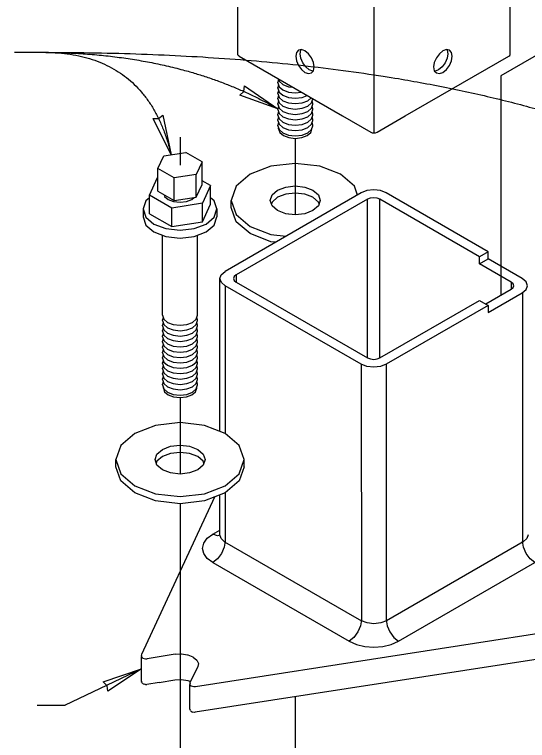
# Model space of a CAD drawing. Extents: x 99862 to 103151, y 99997 to 117076.
# Drawn here: x 100114.4 to 100406.7, y 103756.6 to 104170.4 of the extents above; entities that cross this region are included whole.
import ezdxf

# ---------------------------------------------------------------- set-up
doc = ezdxf.new("R2010")
doc.units = 0
for name, color, linetype in [('Default', 7, 'Continuous'), ('Level 15', 7, 'Continuous'), ('Level 5', 7, 'Continuous')]:
    doc.layers.add(name, color=color, linetype=linetype)

msp = doc.modelspace()

# ---------------------------------------------------------------- linework, layer by layer
at = {"layer": 'Default'}
for p, q in [((100319.2, 104511.16), (100319.2, 104102.91)), ((100451.57, 104170.19), (100391.43, 104135.47)), ((100264.86, 104133.23), (100264.4, 104131.91)), ((100264.4, 104131.49), (100264.4, 104131.91)), ((100391.43, 104135.47), (100391.43, 104010.49)), ((100264.86, 104130.17), (100264.4, 104128.84)), ((100264.4, 104128.43), (100264.4, 104128.84)), ((100264.86, 104127.11), (100264.4, 104125.78)), ((100264.4, 104125.37), (100264.4, 104125.78)), ((100264.86, 104124.05), (100264.4, 104122.72)), ((100264.4, 104122.31), (100264.4, 104122.72)), ((100264.86, 104120.98), (100264.4, 104119.66)), ((100264.4, 104119.25), (100264.4, 104119.66)), ((100264.86, 104117.92), (100264.4, 104116.6)), ((100264.4, 104116.18), (100264.4, 104116.6)), ((100264.86, 104114.86), (100264.4, 104113.53)), ((100264.4, 104113.12), (100264.4, 104113.53)), ((100264.86, 104111.8), (100264.4, 104110.47)), ((100264.4, 104110.06), (100264.4, 104110.47)), ((100264.86, 104108.74), (100264.4, 104107.41)), ((100264.4, 104107), (100264.4, 104107.41)), ((100264.9, 104105.28), (100264.9, 104105.55)), ((100208.71, 104100.55), (100208.71, 104084.55)), ((100274.4, 104099.81), (100274.4, 104056.24)), ((100274.4, 104099.79), (100274.4, 104058.92)), ((100217.92, 104066.33), (100217.92, 104079.22)), ((100205.33, 104064.38), (100205.33, 104077.28)), ((100221.46, 104052.18), (100221.46, 104062.8)), ((100204.04, 104049.49), (100204.04, 104060.1)), ((100229.71, 104059.55), (100229.71, 104055.06)), ((100198.71, 103999.01), (100198.71, 104044.61)), ((100199.16, 103997.69), (100198.71, 103996.36)), ((100198.71, 103995.95), (100198.71, 103996.36)), ((100199.16, 103994.62), (100198.71, 103993.3)), ((100198.71, 103992.89), (100198.71, 103993.3)), ((100199.16, 103991.56), (100198.71, 103990.24)), ((100198.71, 103989.82), (100198.71, 103990.24)), ((100199.16, 103988.5), (100198.71, 103987.18)), ((100198.71, 103986.76), (100198.71, 103987.18)), ((100199.16, 103985.44), (100198.71, 103984.11)), ((100198.71, 103983.7), (100198.71, 103984.11)), ((100199.16, 103982.38), (100198.71, 103981.05)), ((100198.71, 103980.64), (100198.71, 103981.05)), ((100199.16, 103979.31), (100198.71, 103977.99)), ((100198.71, 103977.58), (100198.71, 103977.99)), ((100199.16, 103976.25), (100198.71, 103974.93)), ((100198.71, 103974.52), (100198.71, 103974.93)), ((100199.16, 103973.19), (100198.71, 103971.87)), ((100198.71, 103971.45), (100198.71, 103971.87)), ((100199.16, 103970.13), (100198.71, 103968.8)), ((100198.71, 103968.39), (100198.71, 103968.8)), ((100199.16, 103967.07), (100198.71, 103965.74)), ((100198.71, 103965.33), (100198.71, 103965.74)), ((100199.16, 103964.01), (100198.71, 103962.68)), ((100198.71, 103962.27), (100198.71, 103962.68)), ((100199.16, 103960.94), (100198.71, 103959.62)), ((100198.71, 103959.21), (100198.71, 103959.62)), ((100199.21, 103957.49), (100199.21, 103957.76)), ((100208.71, 103952), (100208.71, 103908.43)), ((100208.71, 103891.51), (100208.71, 103729.96)), ((100186.73, 103790.36), (100186.73, 103804.45)), ((100186.73, 103790.36), (100186.83, 103789.98)), ((100187.04, 103789.51), (100186.83, 103789.98)), ((100187.04, 103789.51), (100187.29, 103789.25)), ((100187.78, 103788.85), (100188.39, 103788.61)), ((100189.12, 103788.5), (100188.39, 103788.61)), ((100189.12, 103788.5), (100189.86, 103788.54)), ((100196.78, 103789.65), (100205.75, 103791.07)), ((100214.4, 103789.03), (100214.32, 103788.53)), ((100214.32, 103774.44), (100214.32, 103788.53)), ((100214.4, 103789.03), (100214.58, 103789.78)), ((100274.4, 103781.42), (100274.4, 103722.3)), ((100214.32, 103774.44), (100214.41, 103774.06)), ((100214.63, 103773.59), (100214.41, 103774.06)), ((100214.63, 103773.59), (100214.87, 103773.32)), ((100215.37, 103772.93), (100215.98, 103772.68))]:
    msp.add_line(p, q, dxfattribs=at)
for points in [[(100242.37, 104146.67), (100241.83, 104147.14), (100241.64, 104147.69), (100241.64, 104555.94)], [(100242.37, 104146.67), (100301.32, 104112.64), (100317.43, 104103.33), (100318.24, 104103.02), (100319.2, 104102.91), (100320.16, 104103.02), (100320.97, 104103.33), (100337.08, 104112.64), (100396.03, 104146.67), (100396.57, 104147.14), (100396.76, 104147.69), (100396.76, 104555.94)], [(100276.15, 104150.07), (100275, 104148.75), (100274.6, 104146.64), (100275, 104144.06), (100276.15, 104141.41), (100277.87, 104139.09), (100279.9, 104137.45), (100281.93, 104136.75), (100283.65, 104137.08)], [(100283.65, 104137.08), (100284.8, 104138.4), (100285.21, 104140.51), (100284.8, 104143.09), (100283.65, 104145.74), (100281.93, 104148.06), (100279.9, 104149.7), (100277.87, 104150.41), (100276.15, 104150.07), (100276.15, 104150.07)], [(100284.64, 104138.22), (100284.41, 104138.18), (100282.38, 104138.88), (100280.35, 104140.52), (100278.63, 104142.84), (100277.48, 104145.49), (100277.07, 104148.07), (100277.48, 104150.18), (100277.64, 104150.36)], [(100362.25, 104150.07), (100360.53, 104150.41), (100358.5, 104149.7), (100356.47, 104148.06), (100354.75, 104145.74), (100353.6, 104143.09), (100353.19, 104140.51), (100353.6, 104138.4), (100354.75, 104137.08), (100354.75, 104137.08)], [(100360.76, 104150.36), (100360.92, 104150.18), (100361.33, 104148.07), (100360.92, 104145.49), (100359.77, 104142.84), (100358.05, 104140.52), (100356.02, 104138.88), (100353.99, 104138.18), (100353.76, 104138.22)], [(100354.75, 104137.08), (100356.47, 104136.75), (100358.5, 104137.45), (100360.53, 104139.09), (100362.25, 104141.41), (100363.4, 104144.06), (100363.8, 104146.64), (100363.4, 104148.75), (100362.25, 104150.07)], [(100264.66, 104133.8), (100265.16, 104132.35), (100267.33, 104130.47), (100270.57, 104129.22), (100273.09, 104128.93)], [(100264.4, 104131.49), (100265.16, 104129.28), (100267.33, 104127.41), (100270.57, 104126.16), (100274.4, 104125.72), (100277.95, 104126.13)], [(100264.4, 104128.43), (100265.16, 104126.22), (100267.33, 104124.35), (100270.57, 104123.1), (100274.4, 104122.66), (100278.23, 104123.1), (100281.21, 104124.25)], [(100264.4, 104125.37), (100265.16, 104123.16), (100267.33, 104121.29), (100270.57, 104120.04), (100274.4, 104119.6), (100278.23, 104120.04), (100281.47, 104121.29), (100283.42, 104122.97)], [(100264.4, 104122.31), (100265.16, 104120.1), (100267.33, 104118.23), (100270.57, 104116.97), (100274.4, 104116.53), (100278.23, 104116.97), (100281.47, 104118.23), (100283.64, 104120.1), (100284.4, 104122.31), (100284.4, 104122.4)], [(100264.4, 104119.25), (100265.16, 104117.04), (100267.33, 104115.16), (100270.57, 104113.91), (100274.4, 104113.47), (100278.23, 104113.91), (100281.47, 104115.16), (100283.64, 104117.04), (100284.4, 104119.25), (100284.4, 104119.66), (100283.94, 104120.98)], [(100264.4, 104116.18), (100265.16, 104113.97), (100267.33, 104112.1), (100270.57, 104110.85), (100274.4, 104110.41), (100278.23, 104110.85), (100281.47, 104112.1), (100283.64, 104113.97), (100284.4, 104116.18), (100284.4, 104116.6), (100283.94, 104117.92)], [(100264.4, 104113.12), (100265.16, 104110.91), (100267.33, 104109.04), (100270.57, 104107.79), (100274.4, 104107.35), (100278.23, 104107.79), (100281.47, 104109.04), (100283.64, 104110.91), (100284.4, 104113.12), (100284.4, 104113.53), (100283.94, 104114.86)], [(100264.4, 104110.06), (100265.16, 104107.85), (100267.33, 104105.98), (100270.57, 104104.73), (100274.4, 104104.29), (100278.23, 104104.73), (100281.47, 104105.98), (100283.64, 104107.85), (100284.4, 104110.06), (100284.4, 104110.47), (100283.94, 104111.8)], [(100264.4, 104107), (100265.16, 104104.79), (100267.33, 104102.92), (100270.57, 104101.66), (100274.4, 104101.22), (100278.23, 104101.66), (100281.47, 104102.92), (100283.64, 104104.79), (100284.4, 104107), (100284.4, 104107.41), (100283.94, 104108.74)], [(100264.9, 104105.28), (100265.62, 104103.18), (100267.68, 104101.4), (100270.76, 104100.21), (100274.4, 104099.79), (100278.03, 104100.21), (100281.12, 104101.4), (100283.18, 104103.18), (100283.9, 104105.28), (100283.9, 104105.55)], [(100196.12, 104069.7), (100196.12, 104069.7), (100196.12, 104082.6), (100199.49, 104089.87), (100212.08, 104091.82)], [(100221.3, 104073.59), (100221.3, 104086.49), (100212.08, 104091.82)], [(100221.3, 104086.49), (100217.92, 104079.22), (100205.33, 104077.28), (100196.12, 104082.6)], [(100309.85, 104067.52), (100308.12, 104072.53), (100300.21, 104079.37), (100288.37, 104083.94), (100274.4, 104085.54), (100260.43, 104083.94), (100248.59, 104079.37), (100240.68, 104072.53), (100237.9, 104064.47)], [(100191.28, 104056.85), (100191.28, 104056.85), (100191.28, 104067.47), (100195.95, 104077.53), (100196.12, 104077.55)], [(100226.13, 104062.24), (100226.13, 104072.86), (100221.3, 104075.65)], [(100226.13, 104072.86), (100221.46, 104062.8), (100204.04, 104060.1), (100191.28, 104067.47)], [(100226.13, 104072.86), (100221.46, 104062.8), (100204.04, 104060.1), (100191.28, 104067.47)], [(100196.12, 104069.7), (100205.33, 104064.38), (100217.92, 104066.33), (100221.3, 104073.59)], [(100260.15, 104064.47), (100261.23, 104067.61), (100264.32, 104070.28), (100268.95, 104072.07), (100274.4, 104072.69), (100279.85, 104072.07), (100284.47, 104070.28), (100287.56, 104067.61), (100288.65, 104064.47)], [(100191.28, 104065.89), (100189.31, 104064.19), (100187.71, 104059.55), (100187.71, 104055.06), (100189.31, 104050.42), (100193.86, 104046.48), (100200.67, 104043.86), (100208.71, 104042.93), (100216.74, 104043.86), (100223.56, 104046.48), (100228.11, 104050.42), (100229.71, 104055.06)], [(100199.61, 104067.68), (100199.93, 104066.75), (100201.99, 104064.97), (100205.07, 104063.78), (100208.71, 104063.36), (100212.34, 104063.78), (100215.42, 104064.97), (100216.79, 104066.15)], [(100229.71, 104059.55), (100228.11, 104064.19), (100226.13, 104065.89)], [(100287.95, 104062.43), (100287.56, 104063.53), (100284.47, 104066.2), (100279.85, 104067.99), (100274.4, 104068.61), (100268.95, 104067.99), (100264.32, 104066.2), (100261.23, 104063.53), (100260.85, 104062.43)], [(100191.28, 104056.85), (100204.04, 104049.49), (100221.46, 104052.18), (100226.13, 104062.24)], [(100237.9, 104064.47), (100240.68, 104056.4), (100248.59, 104049.57), (100260.43, 104045), (100269.11, 104044)], [(100263.21, 104040.6), (100260.43, 104040.91), (100248.59, 104045.48), (100240.68, 104052.32), (100237.9, 104060.38), (100237.9, 104064.47)], [(100288.65, 104064.47), (100288.65, 104064.47), (100287.56, 104061.32), (100284.47, 104058.65), (100279.85, 104056.87), (100274.4, 104056.24), (100268.95, 104056.87), (100264.32, 104058.65), (100261.23, 104061.32), (100260.15, 104064.47)], [(100270.5, 104056.67), (100268.95, 104056.85), (100264.32, 104058.64), (100261.23, 104061.31), (100260.15, 104064.45)], [(100187.71, 104059.55), (100189.31, 104054.91), (100193.86, 104050.97), (100200.67, 104048.35), (100208.71, 104047.42), (100216.74, 104048.35), (100223.56, 104050.97), (100228.11, 104054.91), (100229.71, 104059.55)], [(100198.71, 103999.01), (100199.47, 103996.8), (100201.64, 103994.93), (100204.88, 103993.68), (100208.71, 103993.24), (100212.53, 103993.68), (100215.78, 103994.93), (100217.95, 103996.8), (100218.71, 103999.01), (100218.71, 104044.61)], [(100198.71, 103995.95), (100199.47, 103993.74), (100201.64, 103991.87), (100204.88, 103990.61), (100208.71, 103990.17), (100212.53, 103990.61), (100215.78, 103991.87), (100217.95, 103993.74), (100218.71, 103995.95), (100218.71, 103996.36), (100218.25, 103997.69)], [(100198.71, 103992.89), (100199.47, 103990.68), (100201.64, 103988.8), (100204.88, 103987.55), (100208.71, 103987.11), (100212.53, 103987.55), (100215.78, 103988.8), (100217.95, 103990.68), (100218.71, 103992.89), (100218.71, 103993.3), (100218.25, 103994.62)], [(100198.71, 103989.82), (100199.47, 103987.62), (100201.64, 103985.74), (100204.88, 103984.49), (100208.71, 103984.05), (100212.53, 103984.49), (100215.78, 103985.74), (100217.95, 103987.62), (100218.71, 103989.82), (100218.71, 103990.24), (100218.25, 103991.56)], [(100198.71, 103986.76), (100199.47, 103984.55), (100201.64, 103982.68), (100204.88, 103981.43), (100208.71, 103980.99), (100212.53, 103981.43), (100215.78, 103982.68), (100217.95, 103984.55), (100218.71, 103986.76), (100218.71, 103987.18), (100218.25, 103988.5)], [(100198.71, 103983.7), (100199.47, 103981.49), (100201.64, 103979.62), (100204.88, 103978.37), (100208.71, 103977.93), (100212.53, 103978.37), (100215.78, 103979.62), (100217.95, 103981.49), (100218.71, 103983.7), (100218.71, 103984.11), (100218.25, 103985.44)], [(100198.71, 103980.64), (100199.47, 103978.43), (100201.64, 103976.56), (100204.88, 103975.3), (100208.71, 103974.87), (100212.53, 103975.3), (100215.78, 103976.56), (100217.95, 103978.43), (100218.71, 103980.64), (100218.71, 103981.05), (100218.25, 103982.38)], [(100198.71, 103977.58), (100199.47, 103975.37), (100201.64, 103973.49), (100204.88, 103972.24), (100208.71, 103971.8), (100212.53, 103972.24), (100215.78, 103973.49), (100217.95, 103975.37), (100218.71, 103977.58), (100218.71, 103977.99), (100218.25, 103979.31)], [(100198.71, 103974.52), (100199.47, 103972.31), (100201.64, 103970.43), (100204.88, 103969.18), (100208.71, 103968.74), (100212.53, 103969.18), (100215.78, 103970.43), (100217.95, 103972.31), (100218.71, 103974.52), (100218.71, 103974.93), (100218.25, 103976.25)], [(100198.71, 103971.45), (100199.47, 103969.24), (100201.64, 103967.37), (100204.88, 103966.12), (100208.71, 103965.68), (100212.53, 103966.12), (100215.78, 103967.37), (100217.95, 103969.24), (100218.71, 103971.45), (100218.71, 103971.87), (100218.25, 103973.19)], [(100198.71, 103968.39), (100199.47, 103966.18), (100201.64, 103964.31), (100204.88, 103963.06), (100208.71, 103962.62), (100212.53, 103963.06), (100215.78, 103964.31), (100217.95, 103966.18), (100218.71, 103968.39), (100218.71, 103968.8), (100218.25, 103970.13)], [(100198.71, 103965.33), (100199.47, 103963.12), (100201.64, 103961.25), (100204.88, 103960), (100208.71, 103959.56), (100212.53, 103960), (100215.78, 103961.25), (100217.95, 103963.12), (100218.71, 103965.33), (100218.71, 103965.74), (100218.25, 103967.07)], [(100198.71, 103962.27), (100199.47, 103960.06), (100201.64, 103958.19), (100204.88, 103956.93), (100208.71, 103956.49), (100212.53, 103956.93), (100215.78, 103958.19), (100217.95, 103960.06), (100218.71, 103962.27), (100218.71, 103962.68), (100218.25, 103964.01)], [(100198.71, 103959.21), (100199.47, 103957), (100201.64, 103955.12), (100204.88, 103953.87), (100208.71, 103953.43), (100212.53, 103953.87), (100215.78, 103955.12), (100217.95, 103957), (100218.71, 103959.21), (100218.71, 103959.62), (100218.25, 103960.94)], [(100199.21, 103957.49), (100199.93, 103955.39), (100201.99, 103953.61), (100205.07, 103952.42), (100208.71, 103952), (100212.34, 103952.42), (100215.42, 103953.61), (100217.48, 103955.39), (100218.21, 103957.49), (100218.21, 103957.76)], [(100245.21, 103912.58), (100245.21, 103916.66), (100242.43, 103924.73), (100234.52, 103931.56), (100222.67, 103936.13), (100208.71, 103937.74), (100194.74, 103936.13), (100182.9, 103931.56), (100174.98, 103924.73), (100172.21, 103916.66)], [(100194.46, 103916.66), (100195.54, 103919.81), (100198.63, 103922.48), (100203.25, 103924.26), (100208.71, 103924.89), (100214.16, 103924.26), (100218.78, 103922.48), (100221.87, 103919.81), (100222.96, 103916.66)], [(100222.25, 103914.62), (100221.87, 103915.73), (100218.78, 103918.4), (100214.16, 103920.18), (100208.71, 103920.81), (100203.25, 103920.18), (100198.63, 103918.4), (100195.54, 103915.73), (100195.16, 103914.62)], [(100245.21, 103912.58), (100242.43, 103904.52), (100234.52, 103897.68), (100222.67, 103893.11), (100208.71, 103891.51), (100194.74, 103893.11), (100182.9, 103897.68), (100174.98, 103904.52), (100172.21, 103912.58), (100172.21, 103916.66)], [(100172.21, 103916.66), (100174.98, 103908.6), (100182.9, 103901.76), (100194.74, 103897.19), (100208.71, 103895.59), (100222.67, 103897.19), (100234.52, 103901.76), (100242.43, 103908.6), (100245.21, 103916.66)], [(100222.96, 103916.66), (100222.96, 103916.66), (100221.87, 103913.51), (100218.78, 103910.84), (100214.16, 103909.06), (100208.71, 103908.43), (100203.25, 103909.06), (100198.63, 103910.84), (100195.54, 103913.51), (100194.46, 103916.66)], [(100186.81, 103804.95), (100186.99, 103805.7), (100228.63, 103895.41)], [(100457.18, 103824.29), (100217.53, 103787.21)], [(100457.09, 103809.68), (100217.43, 103772.61), (100216.69, 103772.57), (100215.98, 103772.68)], [(100186.81, 103804.95), (100186.81, 103804.95), (100186.73, 103804.45)], [(100205.9, 103805.7), (100189.96, 103803.14)], [(100205.9, 103805.7), (100209.45, 103805.9), (100209.55, 103805.89), (100213.03, 103805.38), (100213.11, 103805.35), (100216.08, 103804.17), (100216.12, 103804.14), (100218.22, 103802.42), (100218.23, 103802.4), (100219.17, 103800.36)], [(100186.73, 103804.45), (100186.96, 103803.96), (100187.45, 103803.55)], [(100187.45, 103803.55), (100187.52, 103803.51)], [(100187.52, 103803.51), (100188.24, 103803.22), (100189.09, 103803.09), (100189.96, 103803.14)], [(100218.92, 103798.79), (100214.58, 103789.78)], [(100219.17, 103800.36), (100219.17, 103800.36), (100219.17, 103800.35), (100218.92, 103798.79)], [(100187.78, 103788.85), (100187.71, 103788.89), (100187.29, 103789.25)], [(100196.78, 103789.65), (100189.86, 103788.54)], [(100205.75, 103791.07), (100209.47, 103791.31), (100213.19, 103790.76), (100214.76, 103790.14)], [(100214.32, 103788.53), (100214.54, 103788.04), (100215.04, 103787.62)], [(100215.11, 103787.58), (100215.04, 103787.62)], [(100216.66, 103787.17), (100215.82, 103787.3), (100215.11, 103787.58)], [(100217.53, 103787.21), (100216.66, 103787.17)], [(100215.37, 103772.93), (100215.3, 103772.97), (100214.87, 103773.32)]]:
    msp.add_lwpolyline(points, dxfattribs=at)
at = {"layer": 'Level 15'}
for p, q in [((100114.41, 104148.88), (100130.41, 104148.88)), ((100186.73, 103797.4), (100143.3, 103776.67)), ((100127.3, 103776.67), (100143.3, 103776.67))]:
    msp.add_line(p, q, dxfattribs=at)
for points in [[(100264.4, 104116.6), (100242.73, 104124.38), (100245.03, 104126.55), (100245.46, 104129.69)], [(100203.62, 104090.51), (100193.32, 104111.1), (100196.49, 104111.08), (100198.96, 104113.05)], [(100186.73, 103797.4), (100167.57, 103784.63), (100167.2, 103787.78), (100164.93, 103789.99)]]:
    msp.add_lwpolyline(points, close=True, dxfattribs=at)
for points in [[(100130.41, 104148.88), (100315.61, 104148.88), (100438.78, 104108.38)], [(100130.41, 104148.88), (100209.94, 104148.36), (100264.4, 104116.6)], [(100130.41, 104148.88), (100189.81, 104148.88), (100203.62, 104090.51)]]:
    msp.add_open_spline(points, degree=2, dxfattribs=at)
at = {"layer": 'Level 5'}
for p, q in [((100384.29, 104035.17), (100379.35, 104032.32)), ((100379.35, 104028.26), (100384.29, 104031.1)), ((100234.12, 103869.88), (100303.24, 103829.94))]:
    msp.add_line(p, q, dxfattribs=at)
for points in [[(100406.64, 104015.82), (100405.88, 104018.02), (100403.72, 104019.88), (100384.29, 104031.1), (100384.29, 104035.17), (100326.1, 104068.77), (100322.87, 104070.01), (100319.05, 104070.45), (100315.24, 104070.01), (100312.01, 104068.77), (100234.39, 104023.95)], [(100322.58, 103974.66), (100322.58, 104065.1), (100320.95, 104065.73), (100319.03, 104065.95), (100317.11, 104065.72), (100315.53, 104065.1)], [(100315.53, 103974.66), (100315.53, 104065.1), (100240.73, 104021.92), (100240.73, 104017.85)], [(100397.38, 104017.85), (100379.35, 104028.26), (100379.35, 104032.32), (100322.58, 104065.1)], [(100231.47, 103932.74), (100231.47, 104019.86), (100232.22, 104022.07), (100234.39, 104023.95)], [(100234.39, 104015.82), (100232.25, 104017.65), (100231.47, 104019.86)], [(100240.73, 104021.92), (100239.65, 104020.99), (100239.27, 104019.88)], [(100239.27, 104019.88), (100239.65, 104018.78), (100240.73, 104017.85), (100315.53, 103974.66), (100317.15, 103974.04), (100319.05, 103973.82), (100320.96, 103974.04), (100322.58, 103974.66), (100379.35, 104007.45), (100384.29, 104004.6), (100384.29, 104000.53), (100384.29, 104000.53)], [(100312.01, 103971), (100234.39, 104015.82), (100234.43, 103931.6)], [(100382.88, 104005.41), (100397.38, 104013.78), (100398.46, 104014.72), (100398.84, 104015.82), (100398.84, 104015.82)], [(100384.29, 104000.53), (100403.72, 104011.75), (100405.88, 104013.61), (100406.64, 104015.82)], [(100398.84, 104015.82), (100398.46, 104016.92), (100397.38, 104017.85), (100397.38, 104013.78)], [(100403.8, 104011.79), (100403.8, 103870.16)], [(100384.29, 104004.6), (100326.1, 103971), (100326.18, 103825.35)], [(100326.1, 103971), (100322.87, 103969.76), (100319.05, 103969.32), (100315.24, 103969.76), (100312.01, 103971), (100312.09, 103825.35)], [(100231.31, 103873.85), (100231.31, 103896.44)], [(100234.45, 103897.65), (100234.47, 103870.16)], [(100227.42, 103857.95), (100224.25, 103860.34), (100222.26, 103863.11), (100221.58, 103866.09), (100222.26, 103869.07), (100224.25, 103871.84), (100227.42, 103874.23), (100231.31, 103876.47)], [(100231.35, 103873.53), (100230.12, 103873.29), (100227.42, 103874.23)], [(100231.27, 103873.18), (100231.27, 103873.18)], [(100234.12, 103869.88), (100232.07, 103871.64), (100231.31, 103873.85)], [(100231.35, 103873.53), (100231.38, 103873.65)], [(100407.09, 103873.85), (100406.33, 103871.64), (100404.16, 103869.77)], [(100234.47, 103870.16), (100233.93, 103866.74), (100232.4, 103863.21), (100230.12, 103860.13), (100227.42, 103857.95), (100305.04, 103813.14)], [(100326.18, 103825.35), (100326.72, 103821.92), (100328.24, 103818.4), (100330.53, 103815.32), (100333.23, 103813.14), (100410.84, 103857.95), (100408.15, 103860.13), (100405.86, 103863.21), (100404.33, 103866.74), (100403.8, 103870.16)], [(100404.16, 103869.77), (100326.27, 103824.8)], [(100303.24, 103829.94), (100312.13, 103824.8)], [(100312.09, 103825.35), (100311.55, 103821.92), (100310.02, 103818.4), (100307.74, 103815.32), (100305.04, 103813.14), (100309.17, 103811.31), (100313.97, 103810.16), (100319.13, 103809.77), (100324.29, 103810.16), (100329.1, 103811.31), (100333.23, 103813.14)], [(100326.27, 103824.8), (100323.03, 103823.55), (100319.2, 103823.11), (100315.37, 103823.55), (100312.13, 103824.8)]]:
    msp.add_lwpolyline(points, dxfattribs=at)

doc.saveas('drawing.dxf')
